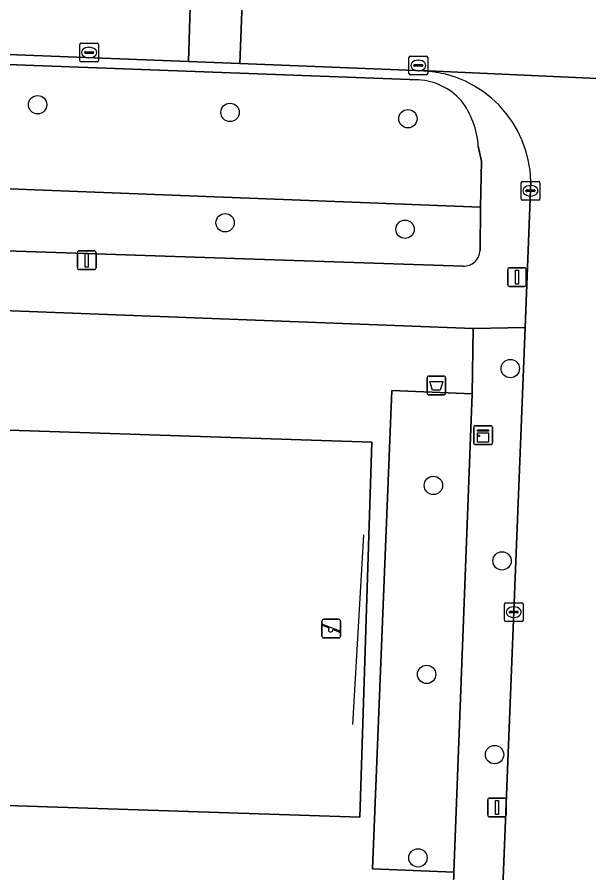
# Model space of a CAD drawing. Extents: x 161354 to 162026, y 386504 to 387460.
# Drawn here: x 161639.19 to 161669.69, y 386601.44 to 386647.05 of the extents above; entities that cross this region are included whole.
import ezdxf

# ---------------------------------------------------------------- set-up
doc = ezdxf.new("R2010")
doc.units = 0
for name, color, linetype in [('IMGEO_Afvalbak', 7, 'Continuous'), ('IMGEO_Boom', 7, 'Continuous'), ('IMGEO_Groenvoorziening', 7, 'Continuous'), ('IMGEO_Hek', 7, 'Continuous'), ('IMGEO_Kast', 7, 'Continuous'), ('IMGEO_Kolk', 7, 'Continuous'), ('IMGEO_Lichtmast', 7, 'Continuous'), ('IMGEO_Rijbaan_lokaal_open', 7, 'Continuous'), ('IMGEO_Speelvoorziening', 7, 'Continuous'), ('IMGEO_Voetpad_open', 7, 'Continuous')]:
    doc.layers.add(name, color=color, linetype=linetype)

msp = doc.modelspace()

# ---------------------------------------------------------------- linework, layer by layer
at = {"layer": 'IMGEO_Afvalbak'}
for p, q in [((161661.057, 386627.022), (161661.057, 386627.822)), ((161661.057, 386627.822), (161661.057, 386627.022)), ((161661.157, 386627.922), (161661.947, 386627.922)), ((161661.947, 386627.922), (161661.157, 386627.922)), ((161662.047, 386627.822), (161662.047, 386627.022)), ((161662.047, 386627.022), (161662.047, 386627.822)), ((161661.947, 386626.922), (161661.157, 386626.922)), ((161661.157, 386626.922), (161661.947, 386626.922))]:
    msp.add_line(p, q, dxfattribs=at)
msp.add_lwpolyline([(161661.2, 386627.636), (161661.904, 386627.636), (161661.755, 386627.166), (161661.349, 386627.166), (161661.2, 386627.636)], dxfattribs=at)
for centre, start, end in [((161661.157, 386627.822), 90, 180), ((161661.157, 386627.822), 90, 180), ((161661.947, 386627.822), 0, 90), ((161661.947, 386627.822), 360, 90), ((161661.157, 386627.022), 180, 270), ((161661.157, 386627.022), 180, 270), ((161661.947, 386627.022), 270, 0), ((161661.947, 386627.022), 270, 0)]:
    msp.add_arc(centre, 0.1, start, end, dxfattribs=at)
at = {"layer": 'IMGEO_Boom'}
for centre in [(161640.279, 386642.384), (161650.549, 386641.974), (161660.033, 386641.641), (161650.285, 386636.094), (161659.883, 386635.748), (161665.493, 386628.323), (161661.394, 386622.094), (161665.056, 386618.074), (161661.033, 386612.023), (161664.656, 386607.75), (161660.57, 386602.245)]:
    msp.add_circle(centre, 0.489, dxfattribs=at)
at = {"layer": 'IMGEO_Groenvoorziening'}
for points in [[(161660.604, 386643.713), (161623.404, 386645.101)], [(161619.305, 386641.815), (161619.096, 386638.674), (161663.903, 386636.923), (161663.954, 386639.38), (161663.79, 386640.174)], [(161663.903, 386636.923), (161619.096, 386638.674), (161619.058, 386636.289)], [(161663.883, 386634.619), (161663.903, 386636.923)], [(161620.045, 386635.222), (161662.975, 386633.782)], [(161659.168, 386627.152), (161663.457, 386626.977), (161663.514, 386630.456), (161618.901, 386632.159), (161618.768, 386628.64), (161622.68, 386628.482), (161621.638, 386602.067), (161617.807, 386602.229), (161617.558, 386595.822)], [(161662.315, 386594.016), (161662.485, 386601.476), (161658.139, 386601.653), (161659.168, 386627.152)]]:
    msp.add_lwpolyline(points, dxfattribs=at)
for points in [[(161663.457, 386626.977), (161659.168, 386627.152), (161658.139, 386601.653), (161662.485, 386601.476)], [(161658.113, 386624.4), (161626.391, 386625.451), (161625.746, 386605.462), (161657.468, 386604.41)], [(161657.468, 386604.41), (161625.746, 386605.462), (161626.391, 386625.451), (161658.113, 386624.4)]]:
    msp.add_lwpolyline(points, close=True, dxfattribs=at)
for centre, radius, start, end in [((161660.387, 386640.375), 3.345, 41.8303, 86.2752), ((161659.254, 386639.862), 4.547, 3.9406, 37.1302), ((161663.011, 386634.654), 0.873, 267.6554, 357.6847)]:
    msp.add_arc(centre, radius, start, end, dxfattribs=at)
at = {"layer": 'IMGEO_Hek'}
msp.add_lwpolyline([(161657.1, 386609.361), (161657.679, 386619.463)], dxfattribs=at)
at = {"layer": 'IMGEO_Kast'}
for p, q in [((161663.543, 386624.349), (161663.543, 386625.19)), ((161663.543, 386625.19), (161663.543, 386624.349)), ((161663.618, 386625.274), (161664.459, 386625.274)), ((161664.459, 386625.274), (161663.618, 386625.274)), ((161664.543, 386625.199), (161664.543, 386624.358)), ((161664.543, 386624.358), (161664.543, 386625.199)), ((161664.468, 386624.274), (161663.627, 386624.274)), ((161663.627, 386624.274), (161664.468, 386624.274))]:
    msp.add_line(p, q, dxfattribs=at)
for points in [[(161663.738, 386625.064), (161664.338, 386625.064), (161664.338, 386624.979), (161663.738, 386624.979), (161663.738, 386625.064)], [(161663.738, 386624.889), (161664.338, 386624.889), (161664.338, 386624.4), (161663.738, 386624.4), (161663.738, 386624.889)]]:
    msp.add_lwpolyline(points, dxfattribs=at)
msp.add_circle((161663.822, 386624.738), 0.0377, dxfattribs=at)
for centre, start, end in [((161663.621, 386625.196), 92.4484, 184.2845), ((161663.621, 386625.196), 92.4484, 184.2845), ((161664.465, 386625.196), 2.4484, 94.2845), ((161664.465, 386625.196), 2.4484, 94.2845), ((161663.621, 386624.352), 182.4484, 274.2845), ((161663.621, 386624.352), 182.4484, 274.2845), ((161664.465, 386624.352), 272.4484, 4.2845), ((161664.465, 386624.352), 272.4484, 4.2845)]:
    msp.add_arc(centre, 0.0779, start, end, dxfattribs=at)
at = {"layer": 'IMGEO_Kolk'}
for p, q in [((161642.531, 386644.741), (161642.531, 386645.593)), ((161642.606, 386645.667), (161643.458, 386645.667)), ((161643.532, 386645.593), (161643.532, 386644.741)), ((161642.79, 386645.161), (161642.79, 386645.173)), ((161643.228, 386645.124), (161642.83, 386645.124)), ((161642.833, 386645.21), (161643.231, 386645.21)), ((161643.019, 386645.447), (161643.044, 386645.447)), ((161643.274, 386645.173), (161643.274, 386645.161)), ((161643.458, 386644.667), (161642.606, 386644.667)), ((161643.042, 386644.887), (161643.017, 386644.887)), ((161660.088, 386644.053), (161660.088, 386644.905)), ((161660.163, 386644.979), (161661.015, 386644.979)), ((161660.576, 386644.759), (161660.601, 386644.759)), ((161661.089, 386644.905), (161661.089, 386644.053)), ((161660.347, 386644.473), (161660.347, 386644.485)), ((161660.785, 386644.436), (161660.387, 386644.436)), ((161660.39, 386644.522), (161660.788, 386644.522)), ((161660.831, 386644.485), (161660.831, 386644.473)), ((161661.015, 386643.979), (161660.163, 386643.979)), ((161660.599, 386644.199), (161660.574, 386644.199)), ((161666.146, 386638.3), (161666.998, 386638.3)), ((161666.071, 386637.374), (161666.071, 386638.226)), ((161666.373, 386637.843), (161666.771, 386637.843)), ((161666.559, 386638.08), (161666.584, 386638.08)), ((161667.072, 386638.226), (161667.072, 386637.374)), ((161666.33, 386637.794), (161666.33, 386637.806)), ((161666.768, 386637.757), (161666.37, 386637.757)), ((161666.582, 386637.52), (161666.557, 386637.52)), ((161666.814, 386637.806), (161666.814, 386637.794)), ((161666.998, 386637.3), (161666.146, 386637.3)), ((161665.178, 386614.916), (161665.178, 386615.768)), ((161665.253, 386615.842), (161666.105, 386615.842)), ((161665.666, 386615.622), (161665.691, 386615.622)), ((161666.179, 386615.768), (161666.179, 386614.916)), ((161665.437, 386615.336), (161665.437, 386615.348)), ((161665.875, 386615.299), (161665.477, 386615.299)), ((161665.48, 386615.385), (161665.878, 386615.385)), ((161665.689, 386615.062), (161665.664, 386615.062)), ((161665.921, 386615.348), (161665.921, 386615.336)), ((161666.105, 386614.842), (161665.253, 386614.842))]:
    msp.add_line(p, q, dxfattribs=at)
for points in [[(161642.531, 386644.741), (161642.531, 386645.593)], [(161642.606, 386645.667), (161643.458, 386645.667)], [(161643.532, 386645.593), (161643.532, 386644.741)], [(161643.458, 386644.667), (161642.606, 386644.667)], [(161660.088, 386644.053), (161660.088, 386644.905)], [(161660.163, 386644.979), (161661.015, 386644.979)], [(161661.089, 386644.905), (161661.089, 386644.053)], [(161661.015, 386643.979), (161660.163, 386643.979)], [(161666.146, 386638.3), (161666.998, 386638.3)], [(161666.071, 386637.374), (161666.071, 386638.226)], [(161667.072, 386638.226), (161667.072, 386637.374)], [(161666.998, 386637.3), (161666.146, 386637.3)], [(161665.178, 386614.916), (161665.178, 386615.768)], [(161665.253, 386615.842), (161666.105, 386615.842)], [(161666.179, 386615.768), (161666.179, 386614.916)], [(161666.105, 386614.842), (161665.253, 386614.842)]]:
    msp.add_lwpolyline(points, dxfattribs=at)
for centre, radius, start, end in [((161642.608, 386645.591), 0.0765, 91.552, 178.448), ((161642.608, 386645.591), 0.0765, 91.552, 178.448), ((161643.456, 386645.591), 0.0765, 1.552, 88.448), ((161643.456, 386645.591), 0.0765, 1.552, 88.448), ((161642.83, 386645.17), 0.0403, 85.8775, 175.7526), ((161642.827, 386645.16), 0.0366, 178.938, 274.7102), ((161643.231, 386645.167), 0.043, 264.8664, 352.4533), ((161643.235, 386645.172), 0.0386, 1.7309, 96.639), ((161642.608, 386644.743), 0.0765, 181.552, 268.448), ((161642.608, 386644.743), 0.0765, 181.552, 268.448), ((161643.456, 386644.743), 0.0765, 271.552, 358.448), ((161643.456, 386644.743), 0.0765, 271.552, 358.448), ((161660.165, 386644.903), 0.0765, 91.552, 178.448), ((161660.165, 386644.903), 0.0765, 91.552, 178.448), ((161661.013, 386644.903), 0.0765, 1.552, 88.448), ((161661.013, 386644.903), 0.0765, 1.552, 88.448), ((161660.387, 386644.482), 0.0403, 85.8775, 175.7526), ((161660.384, 386644.472), 0.0366, 178.938, 274.7102), ((161660.788, 386644.479), 0.043, 264.8664, 352.4533), ((161660.792, 386644.484), 0.0386, 1.7309, 96.639), ((161660.165, 386644.055), 0.0765, 181.552, 268.448), ((161660.165, 386644.055), 0.0765, 181.552, 268.448), ((161661.013, 386644.055), 0.0765, 271.552, 358.448), ((161661.013, 386644.055), 0.0765, 271.552, 358.448), ((161666.148, 386638.224), 0.0765, 91.552, 178.448), ((161666.148, 386638.224), 0.0765, 91.552, 178.448), ((161666.996, 386638.224), 0.0765, 1.552, 88.448), ((161666.996, 386638.224), 0.0765, 1.552, 88.448), ((161666.37, 386637.803), 0.0403, 85.8775, 175.7526), ((161666.775, 386637.805), 0.0386, 1.7309, 96.639), ((161666.148, 386637.376), 0.0765, 181.552, 268.448), ((161666.148, 386637.376), 0.0765, 181.552, 268.448), ((161666.367, 386637.793), 0.0366, 178.938, 274.7102), ((161666.771, 386637.8), 0.043, 264.8664, 352.4533), ((161666.996, 386637.376), 0.0765, 271.552, 358.448), ((161666.996, 386637.376), 0.0765, 271.552, 358.448), ((161665.255, 386615.766), 0.0765, 91.552, 178.448), ((161665.255, 386615.766), 0.0765, 91.552, 178.448), ((161666.103, 386615.766), 0.0765, 1.552, 88.448), ((161666.103, 386615.766), 0.0765, 1.552, 88.448), ((161665.477, 386615.345), 0.0403, 85.8775, 175.7526), ((161665.474, 386615.335), 0.0366, 178.938, 274.7102), ((161665.878, 386615.342), 0.043, 264.8664, 352.4533), ((161665.882, 386615.347), 0.0386, 1.7309, 96.639), ((161665.255, 386614.918), 0.0765, 181.552, 268.448), ((161665.255, 386614.918), 0.0765, 181.552, 268.448), ((161666.103, 386614.918), 0.0765, 271.552, 358.448), ((161666.103, 386614.918), 0.0765, 271.552, 358.448)]:
    msp.add_arc(centre, radius, start, end, dxfattribs=at)
for centre, major_axis, ratio, start_param, end_param in [((161643.018, 386645.167), (-0.387, 0.002), 0.722429, 4.712389, 7.853982), ((161643.043, 386645.167), (-0.39, 0.002), 0.717154, 1.570796, 4.712389), ((161660.575, 386644.479), (-0.387, 0.002), 0.722429, 4.712389, 7.853982), ((161660.6, 386644.479), (-0.39, 0.002), 0.717154, 1.570796, 4.712389), ((161666.558, 386637.8), (-0.387, 0.002), 0.722429, 4.712389, 7.853982), ((161666.583, 386637.8), (-0.39, 0.002), 0.717154, 1.570796, 4.712389), ((161665.665, 386615.342), (-0.387, 0.002), 0.722429, 4.712389, 7.853982), ((161665.69, 386615.342), (-0.39, 0.002), 0.717154, 1.570796, 4.712389)]:
    msp.add_ellipse(centre, major_axis=major_axis, ratio=ratio, start_param=start_param, end_param=end_param, dxfattribs=at)
at = {"layer": 'IMGEO_Lichtmast'}
for p, q in [((161642.406, 386633.699), (161642.406, 386634.499)), ((161642.406, 386634.499), (161642.406, 386633.699)), ((161642.506, 386634.599), (161643.296, 386634.599)), ((161643.296, 386634.599), (161642.506, 386634.599)), ((161643.396, 386634.499), (161643.396, 386633.699)), ((161643.396, 386633.699), (161643.396, 386634.499)), ((161643.296, 386633.599), (161642.506, 386633.599)), ((161642.506, 386633.599), (161643.296, 386633.599)), ((161665.359, 386632.799), (161665.359, 386633.599)), ((161665.359, 386633.599), (161665.359, 386632.799)), ((161665.459, 386633.699), (161666.249, 386633.699)), ((161666.249, 386633.699), (161665.459, 386633.699)), ((161666.349, 386633.599), (161666.349, 386632.799)), ((161666.349, 386632.799), (161666.349, 386633.599)), ((161666.249, 386632.699), (161665.459, 386632.699)), ((161665.459, 386632.699), (161666.249, 386632.699)), ((161664.292, 386604.53), (161664.292, 386605.33)), ((161664.292, 386605.33), (161664.292, 386604.53)), ((161664.392, 386605.43), (161665.182, 386605.43)), ((161665.182, 386605.43), (161664.392, 386605.43)), ((161665.282, 386605.33), (161665.282, 386604.53)), ((161665.282, 386604.53), (161665.282, 386605.33)), ((161665.182, 386604.43), (161664.392, 386604.43)), ((161664.392, 386604.43), (161665.182, 386604.43))]:
    msp.add_line(p, q, dxfattribs=at)
for points in [[(161642.826, 386634.474), (161642.976, 386634.474), (161642.976, 386633.724), (161642.826, 386633.724), (161642.826, 386634.474)], [(161665.779, 386633.574), (161665.929, 386633.574), (161665.929, 386632.824), (161665.779, 386632.824), (161665.779, 386633.574)], [(161664.712, 386605.305), (161664.862, 386605.305), (161664.862, 386604.555), (161664.712, 386604.555), (161664.712, 386605.305)]]:
    msp.add_lwpolyline(points, dxfattribs=at)
for centre, start, end in [((161642.506, 386634.499), 90, 180), ((161642.506, 386634.499), 90, 180), ((161643.296, 386634.499), 0, 90), ((161643.296, 386634.499), 360, 90), ((161642.506, 386633.699), 180, 270), ((161642.506, 386633.699), 180, 270), ((161643.296, 386633.699), 270, 0), ((161643.296, 386633.699), 270, 0), ((161665.459, 386633.599), 90, 180), ((161665.459, 386633.599), 90, 180), ((161666.249, 386633.599), 0, 90), ((161666.249, 386633.599), 360, 90), ((161665.459, 386632.799), 180, 270), ((161665.459, 386632.799), 180, 270), ((161666.249, 386632.799), 270, 0), ((161666.249, 386632.799), 270, 0), ((161664.392, 386605.33), 90, 180), ((161664.392, 386605.33), 90, 180), ((161665.182, 386605.33), 0, 90), ((161665.182, 386605.33), 360, 90), ((161664.392, 386604.53), 180, 270), ((161664.392, 386604.53), 180, 270), ((161665.182, 386604.53), 270, 0), ((161665.182, 386604.53), 270, 0)]:
    msp.add_arc(centre, 0.1, start, end, dxfattribs=at)
at = {"layer": 'IMGEO_Rijbaan_lokaal_open'}
for points in [[(161648.537, 386651.647), (161621.808, 386652.733), (161621.456, 386652.727), (161603.283, 386653.631), (161603.115, 386653.653), (161574.397, 386654.821), (161574.112, 386647.814), (161598.62, 386646.837), (161603.06, 386646.66), (161603.365, 386646.67), (161621.292, 386645.742), (161648.332, 386644.685)], [(161651.334, 386651.513), (161648.537, 386651.647), (161648.332, 386644.685), (161651.06, 386644.589)], [(161710.274, 386649.125), (161676.751, 386650.485), (161666.695, 386650.908), (161651.334, 386651.513), (161651.06, 386644.589), (161660.892, 386644.188), (161661.129, 386644.197), (161679.181, 386643.378), (161684.097, 386643.288), (161710.025, 386642.456)]]:
    msp.add_lwpolyline(points, close=True, dxfattribs=at)
for points in [[(161679.181, 386643.378), (161661.129, 386644.197), (161660.892, 386644.188)], [(161666.593, 386638.288), (161666.283, 386630.519), (161664.774, 386592.69), (161664.775, 386592.396), (161664.044, 386574.981), (161664.002, 386574.56), (161663.903, 386571.385), (161663.879, 386570.626)]]:
    msp.add_lwpolyline(points, dxfattribs=at)
msp.add_arc((161660.548, 386638.152), 6.046, 1.2922, 86.7424, dxfattribs=at)
at = {"layer": 'IMGEO_Speelvoorziening'}
for p, q in [((161655.449, 386614.064), (161655.449, 386614.864)), ((161655.449, 386614.864), (161655.449, 386614.064)), ((161655.832, 386614.492), (161655.493, 386614.629)), ((161655.518, 386614.689), (161656.394, 386614.336)), ((161655.549, 386614.964), (161656.339, 386614.964)), ((161656.339, 386614.964), (161655.549, 386614.964)), ((161656.439, 386614.864), (161656.439, 386614.064)), ((161656.439, 386614.064), (161656.439, 386614.864)), ((161656.37, 386614.276), (161656.03, 386614.413)), ((161656.339, 386613.964), (161655.549, 386613.964)), ((161655.549, 386613.964), (161656.339, 386613.964))]:
    msp.add_line(p, q, dxfattribs=at)
for centre, radius, start, end in [((161655.549, 386614.864), 0.1, 90, 180), ((161655.549, 386614.864), 0.1, 90, 180), ((161655.506, 386614.659), 0.0327, 68.078, 248.078), ((161656.339, 386614.864), 0.1, 0, 90), ((161656.339, 386614.864), 0.1, 360, 90), ((161655.911, 386614.402), 0.12, 130.9928, 5.1632), ((161656.382, 386614.306), 0.0327, 248.078, 68.078), ((161655.549, 386614.064), 0.1, 180, 270), ((161655.549, 386614.064), 0.1, 180, 270), ((161656.339, 386614.064), 0.1, 270, 0), ((161656.339, 386614.064), 0.1, 270, 0)]:
    msp.add_arc(centre, radius, start, end, dxfattribs=at)
at = {"layer": 'IMGEO_Voetpad_open'}
for points in [[(161660.892, 386644.188), (161651.06, 386644.589), (161648.332, 386644.685), (161621.292, 386645.742)], [(161623.404, 386645.101), (161660.604, 386643.713)], [(161615.769, 386640.581), (161615.437, 386632.291), (161618.901, 386632.159), (161663.514, 386630.456), (161666.283, 386630.519), (161666.593, 386638.288)], [(161663.79, 386640.174), (161663.954, 386639.38), (161663.903, 386636.923), (161663.883, 386634.619)], [(161662.975, 386633.782), (161620.045, 386635.222)], [(161666.283, 386630.519), (161663.514, 386630.456), (161663.457, 386626.977), (161662.485, 386601.476), (161662.315, 386594.016), (161662.78, 386588.377)], [(161664.774, 386592.69), (161666.283, 386630.519)]]:
    msp.add_lwpolyline(points, dxfattribs=at)
for centre, radius, start, end in [((161660.548, 386638.152), 6.046, 1.2922, 86.7424), ((161660.387, 386640.375), 3.345, 41.8303, 86.2752), ((161659.254, 386639.862), 4.547, 3.9406, 37.1302), ((161663.011, 386634.654), 0.873, 267.6554, 357.6847)]:
    msp.add_arc(centre, radius, start, end, dxfattribs=at)

doc.saveas('drawing.dxf')
